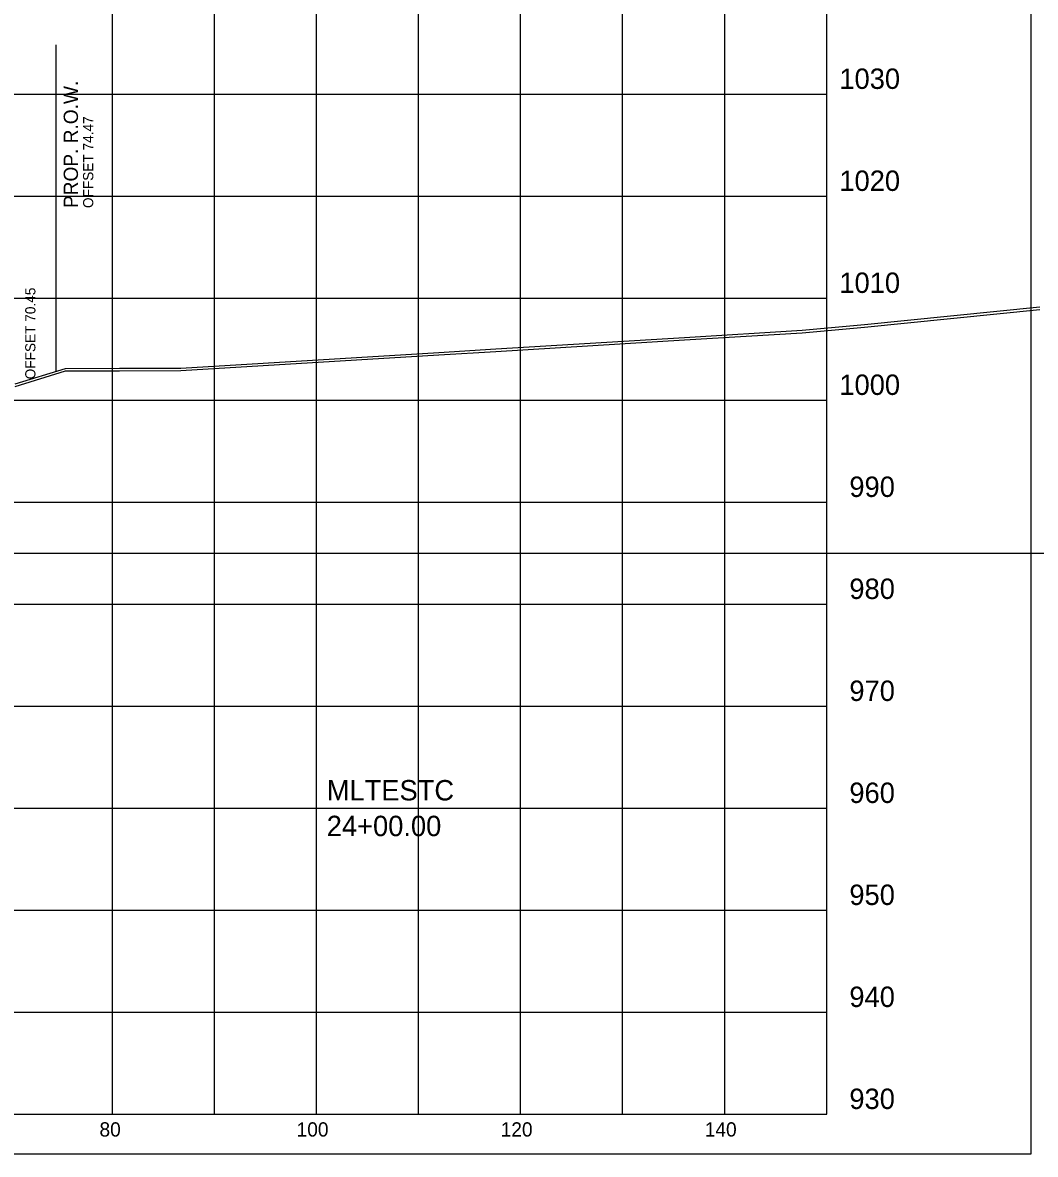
# Model space of a CAD drawing. Extents: x 1131015 to 1136271, y 133453 to 174329.
# Drawn here: x 1132411.7 to 1132510.9, y 155108.7 to 155219.7 of the extents above; entities that cross this region are included whole.
import ezdxf

# ---------------------------------------------------------------- set-up
doc = ezdxf.new("R2010")
doc.units = 0
for name, color, linetype in [('DESIGN - ROW - Right-of-Way and Easement Labels', 7, 'Continuous'), ('DESIGN - ROW - Right-of-Way Linework', 7, 'Continuous'), ('DESIGN - SHEET - Corner Text', 7, 'Continuous'), ('DESIGN - SHEET - Light Grid', 7, 'Continuous'), ('DESIGN - SHEET - Linework', 7, 'Continuous'), ('DESIGN - SHEET - Plot Shape', 7, 'Continuous'), ('DESIGN - TYPICAL - Slope Tie Text', 7, 'Continuous'), ('DESIGN - TYPICAL - Warning Text', 7, 'Continuous'), ('SURVEY - GROUND - Bottom of Topsoil Layer', 7, 'Continuous'), ('SURVEY - GROUND - Top of Ground', 7, 'Continuous')]:
    doc.layers.add(name, color=color, linetype=linetype)

msp = doc.modelspace()

# ---------------------------------------------------------------- linework, layer by layer
at = {"layer": 'DESIGN - ROW - Right-of-Way Linework'}
msp.add_line((1132414.93, 155185.48), (1132414.93, 155217.48), dxfattribs=at)
at = {"layer": 'DESIGN - SHEET - Light Grid'}
msp.add_line((1132340.46, 155167.66), (1132640.46, 155167.66), dxfattribs=at)
at = {"layer": 'DESIGN - SHEET - Linework'}
for p, q in [((1132420.46, 155112.66), (1132420.46, 155322.66)), ((1132430.46, 155112.66), (1132430.46, 155322.66)), ((1132440.46, 155112.66), (1132440.46, 155322.66)), ((1132450.46, 155112.66), (1132450.46, 155322.66)), ((1132460.46, 155112.66), (1132460.46, 155322.66)), ((1132470.46, 155112.66), (1132470.46, 155322.66)), ((1132480.46, 155112.66), (1132480.46, 155322.66)), ((1132190.46, 155212.66), (1132490.46, 155212.66)), ((1132190.46, 155202.66), (1132490.46, 155202.66)), ((1132190.46, 155192.66), (1132490.46, 155192.66)), ((1132190.46, 155182.66), (1132490.46, 155182.66)), ((1132190.46, 155172.66), (1132490.46, 155172.66)), ((1132190.46, 155162.66), (1132490.46, 155162.66)), ((1132190.46, 155152.66), (1132490.46, 155152.66)), ((1132190.46, 155142.66), (1132490.46, 155142.66)), ((1132190.46, 155132.66), (1132490.46, 155132.66)), ((1132190.46, 155122.66), (1132490.46, 155122.66))]:
    msp.add_line(p, q, dxfattribs=at)
msp.add_lwpolyline([(1132190.46, 155322.66), (1132190.46, 155112.66), (1132490.46, 155112.66), (1132490.46, 155322.66)], dxfattribs=at)
at = {"layer": 'DESIGN - SHEET - Plot Shape'}
msp.add_lwpolyline([(1132170.46, 155326.6), (1132510.46, 155326.6), (1132510.46, 155108.72), (1132170.46, 155108.72)], close=True, dxfattribs=at)
at = {"layer": 'SURVEY - GROUND - Bottom of Topsoil Layer'}
for p, q in [((1132494.15, 155189.81), (1132511.36, 155191.55)), ((1132476.53, 155188.55), (1132488.07, 155189.26)), ((1132488.07, 155189.26), (1132494.15, 155189.81)), ((1132458.04, 155187.43), (1132476.53, 155188.55)), ((1132427.17, 155185.55), (1132452.44, 155187.08)), ((1132452.44, 155187.08), (1132458.04, 155187.43)), ((1132410.91, 155184), (1132415.86, 155185.51)), ((1132415.86, 155185.51), (1132421.16, 155185.53)), ((1132421.16, 155185.53), (1132427.17, 155185.55))]:
    msp.add_line(p, q, dxfattribs=at)
at = {"layer": 'SURVEY - GROUND - Top of Ground'}
for p, q in [((1132494.15, 155190.06), (1132511.36, 155191.8)), ((1132476.53, 155188.8), (1132488.07, 155189.51)), ((1132488.07, 155189.51), (1132494.15, 155190.06)), ((1132458.04, 155187.68), (1132476.53, 155188.8)), ((1132427.17, 155185.8), (1132452.44, 155187.33)), ((1132452.44, 155187.33), (1132458.04, 155187.68)), ((1132410.91, 155184.25), (1132415.86, 155185.76)), ((1132415.86, 155185.76), (1132421.16, 155185.78)), ((1132421.16, 155185.78), (1132427.17, 155185.8))]:
    msp.add_line(p, q, dxfattribs=at)

# ---------------------------------------------------------------- texts
at = {"layer": 'DESIGN - ROW - Right-of-Way and Easement Labels'}
for s, height, p in [('PROP. R.O.W.', 1.4, (1132417.08, 155201.48)), ('OFFSET 74.47', 1, (1132418.58, 155201.48))]:
    msp.add_text(s, height=height, rotation=90, dxfattribs=at).set_placement(p)
at = {"layer": 'DESIGN - SHEET - Corner Text'}
for s, height, p in [('1030', 2, (1132491.7, 155213.16)), ('1020', 2, (1132491.7, 155203.16)), ('1010', 2, (1132491.7, 155193.16)), ('1000', 2, (1132491.7, 155183.16)), ('990', 2, (1132492.68, 155173.16)), ('980', 2, (1132492.68, 155163.16)), ('970', 2, (1132492.68, 155153.16)), ('960', 2, (1132492.68, 155143.16)), ('950', 2, (1132492.68, 155133.16)), ('940', 2, (1132492.68, 155123.16)), ('930', 2, (1132492.68, 155113.16)), ('80', 1.4, (1132419.19, 155110.46)), ('100', 1.4, (1132438.51, 155110.46)), ('120', 1.4, (1132458.51, 155110.46)), ('140', 1.4, (1132478.51, 155110.46))]:
    msp.add_text(s, height=height, dxfattribs=at).set_placement(p)
at = {"layer": 'DESIGN - TYPICAL - Slope Tie Text'}
msp.add_text('OFFSET 70.45', height=1, rotation=90, dxfattribs=at).set_placement((1132412.91, 155184.69))
at = {"layer": 'DESIGN - TYPICAL - Warning Text'}
for s, p in [('MLTESTC', (1132441.46, 155143.41)), ('24+00.00', (1132441.46, 155139.91))]:
    msp.add_text(s, height=2, dxfattribs=at).set_placement(p)

doc.saveas('drawing.dxf')
